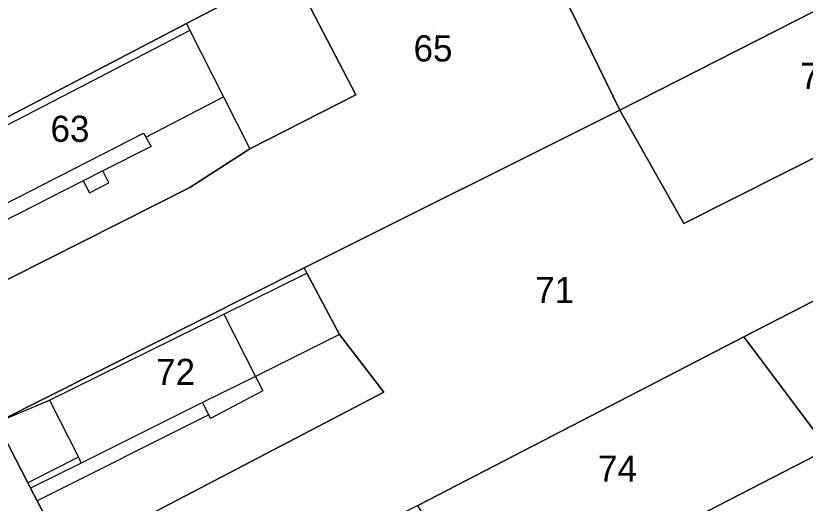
# Model space of a CAD drawing. Extents: x -263943 to -261149, y -1236934 to -1230686.
# Drawn here: x -262860.5 to -262800.2, y -1235766.3 to -1235729 of the extents above; entities that cross this region are included whole.
import ezdxf

# ---------------------------------------------------------------- set-up
doc = ezdxf.new("R2010")
doc.units = 0
for name, color, linetype in [('body_kn', 7, 'Continuous'), ('kladpar_druhypozemkov', 7, 'Continuous'), ('kladpar_hranice', 7, 'Continuous'), ('kladpar_parcelnecisla', 7, 'Continuous'), ('kladpar_plochy', 7, 'Continuous'), ('zappar_hrandruhpozemk', 7, 'Continuous')]:
    doc.layers.add(name, color=color, linetype=linetype)

msp = doc.modelspace()

# ---------------------------------------------------------------- linework, layer by layer
at = {"layer": 'body_kn'}
for p, q in [((-262847.47, -1235729.63), (-262847.47, -1235729.63)), ((-262847.47, -1235729.63), (-262847.47, -1235729.63)), ((-262847.2, -1235730.15), (-262847.2, -1235730.15)), ((-262844.63, -1235735.23), (-262844.63, -1235735.23)), ((-262844.63, -1235735.23), (-262844.63, -1235735.23)), ((-262834.53, -1235735.09), (-262834.53, -1235735.09)), ((-262814.33, -1235736.25), (-262814.33, -1235736.25)), ((-262850.76, -1235738.01), (-262850.76, -1235738.01)), ((-262850.58, -1235738.33), (-262850.58, -1235738.33)), ((-262850.58, -1235738.33), (-262850.58, -1235738.33)), ((-262850.17, -1235739.03), (-262850.17, -1235739.03)), ((-262842.61, -1235739.22), (-262842.61, -1235739.22)), ((-262842.61, -1235739.22), (-262842.61, -1235739.22)), ((-262853.86, -1235740.9), (-262853.86, -1235740.9)), ((-262853.86, -1235740.9), (-262853.86, -1235740.9)), ((-262855.36, -1235741.67), (-262855.36, -1235741.67)), ((-262855.36, -1235741.67), (-262855.36, -1235741.67)), ((-262853.4, -1235741.82), (-262853.4, -1235741.82)), ((-262847.2, -1235742.18), (-262847.2, -1235742.18)), ((-262854.87, -1235742.58), (-262854.87, -1235742.58)), ((-262809.43, -1235744.92), (-262809.43, -1235744.92)), ((-262838.47, -1235748.32), (-262838.47, -1235748.32)), ((-262838.26, -1235748.72), (-262838.26, -1235748.72)), ((-262844.6, -1235751.85), (-262844.6, -1235751.85)), ((-262835.77, -1235753.42), (-262835.77, -1235753.42)), ((-262835.77, -1235753.42), (-262835.77, -1235753.42)), ((-262804.86, -1235753.59), (-262804.86, -1235753.59)), ((-262842.2, -1235756.62), (-262842.2, -1235756.62)), ((-262841.64, -1235757.73), (-262841.64, -1235757.73)), ((-262832.38, -1235757.84), (-262832.38, -1235757.84)), ((-262832.38, -1235757.84), (-262832.38, -1235757.84)), ((-262857.94, -1235758.44), (-262857.94, -1235758.44)), ((-262846.23, -1235758.63), (-262846.23, -1235758.63)), ((-262846.23, -1235758.63), (-262846.23, -1235758.63)), ((-262845.76, -1235759.57), (-262845.76, -1235759.57)), ((-262845.76, -1235759.57), (-262845.76, -1235759.57)), ((-262845.63, -1235759.84), (-262845.63, -1235759.84)), ((-262855.73, -1235762.81), (-262855.73, -1235762.81)), ((-262855.51, -1235763.25), (-262855.51, -1235763.25)), ((-262855.51, -1235763.25), (-262855.51, -1235763.25)), ((-262859.59, -1235764.77), (-262859.59, -1235764.77)), ((-262859.38, -1235765.18), (-262859.38, -1235765.18)), ((-262858.87, -1235766.15), (-262858.87, -1235766.15))]:
    msp.add_line(p, q, dxfattribs=at)
at = {"layer": 'kladpar_druhypozemkov'}
for p, q in [((-262828.61, -1235730.03), (-262828.61, -1235730.03)), ((-262856.24, -1235736.73), (-262856.24, -1235736.73)), ((-262819.86, -1235748.73), (-262819.86, -1235748.73)), ((-262848.26, -1235754.88), (-262848.26, -1235754.88)), ((-262814.46, -1235762.28), (-262814.46, -1235762.28))]:
    msp.add_line(p, q, dxfattribs=at)
at = {"layer": 'kladpar_hranice'}
for points in [[(-262766.12, -1235711.54), (-262767.63, -1235712.32), (-262786.02, -1235721.83), (-262814.33, -1235736.25), (-262823.62, -1235717.22), (-262812.56, -1235711.51), (-262787.65, -1235698.66), (-262785.06, -1235697.3), (-262775.58, -1235692.33)], [(-262812.74, -1235711.14), (-262812.56, -1235711.51), (-262823.62, -1235717.22), (-262839.52, -1235725.48), (-262847.47, -1235729.63), (-262867.39, -1235740.02), (-262871.23, -1235742.02), (-262876.63, -1235731.82), (-262836.51, -1235710.47), (-262828.34, -1235706.17), (-262826.92, -1235705.44), (-262821.75, -1235715.86), (-262812.74, -1235711.14)], [(-262861.99, -1235760.16), (-262866.33, -1235751.8), (-262847.2, -1235742.18), (-262842.61, -1235739.22), (-262834.53, -1235735.09), (-262839.52, -1235725.48), (-262823.62, -1235717.22), (-262814.33, -1235736.25), (-262838.47, -1235748.32), (-262861.99, -1235760.16)], [(-262781.37, -1235731.77), (-262794.21, -1235737.25), (-262809.43, -1235744.92), (-262814.33, -1235736.25), (-262786.02, -1235721.83), (-262785.83, -1235722.24), (-262783.33, -1235727.57), (-262781.37, -1235731.77)], [(-262842.61, -1235739.22), (-262847.2, -1235742.18), (-262866.33, -1235751.8), (-262868.08, -1235748.3), (-262871.23, -1235742.02), (-262867.39, -1235740.02), (-262847.47, -1235729.63), (-262839.52, -1235725.48), (-262834.53, -1235735.09), (-262842.61, -1235739.22)], [(-262789.73, -1235745.83), (-262804.86, -1235753.59), (-262829.77, -1235766.5), (-262848.71, -1235776.07), (-262852.64, -1235778.06), (-262856.61, -1235770.5), (-262832.38, -1235757.84), (-262835.77, -1235753.42), (-262838.26, -1235748.72), (-262838.47, -1235748.32), (-262814.33, -1235736.25), (-262809.43, -1235744.92), (-262794.21, -1235737.25), (-262789.73, -1235745.83)], [(-262871.23, -1235742.02), (-262868.08, -1235748.3), (-262866.33, -1235751.8), (-262861.99, -1235760.16), (-262859.59, -1235764.77), (-262859.38, -1235765.18), (-262858.87, -1235766.15), (-262856.61, -1235770.5), (-262852.64, -1235778.06), (-262849.77, -1235783.12), (-262847.39, -1235787.32), (-262847.2, -1235787.69), (-262845.22, -1235791.55), (-262845.01, -1235791.95), (-262842.54, -1235796.78), (-262837.67, -1235806.28), (-262837.16, -1235806.02), (-262832.34, -1235815.62), (-262833.27, -1235816.22), (-262830.9, -1235820.66), (-262823.21, -1235835.08), (-262821.06, -1235839.44), (-262819.14, -1235843.32), (-262812.71, -1235855.73)], [(-262787.97, -1235754.41), (-262788.65, -1235756.1), (-262799.05, -1235761.35), (-262804.86, -1235753.59), (-262789.73, -1235745.83), (-262786.75, -1235744.4), (-262783.54, -1235750.43), (-262787.97, -1235754.41)], [(-262832.38, -1235757.84), (-262856.61, -1235770.5), (-262858.87, -1235766.15), (-262859.38, -1235765.18), (-262859.59, -1235764.77), (-262861.99, -1235760.16), (-262838.47, -1235748.32), (-262838.26, -1235748.72), (-262835.77, -1235753.42), (-262832.38, -1235757.84)], [(-262820.36, -1235773.49), (-262820.96, -1235773.8), (-262823.93, -1235775.34), (-262826.47, -1235771.26), (-262827.19, -1235771.62), (-262829.61, -1235766.81), (-262829.77, -1235766.5), (-262804.86, -1235753.59), (-262799.05, -1235761.35), (-262798.43, -1235762.18), (-262820.36, -1235773.49)], [(-262793.19, -1235770.51), (-262797.95, -1235773.13), (-262814.86, -1235782.33), (-262820.36, -1235773.49), (-262798.43, -1235762.18), (-262797.41, -1235761.67), (-262797.15, -1235762.22), (-262793.19, -1235770.51)]]:
    msp.add_lwpolyline(points, dxfattribs=at)
at = {"layer": 'kladpar_plochy'}
for p, q in [((-262814.33, -1235736.25), (-262823.62, -1235717.22)), ((-262786.02, -1235721.83), (-262814.33, -1235736.25))]:
    msp.add_line(p, q, dxfattribs=at)
for points in [[(-262812.74, -1235711.14), (-262812.56, -1235711.51), (-262823.62, -1235717.22), (-262839.52, -1235725.48), (-262847.47, -1235729.63), (-262867.39, -1235740.02), (-262871.23, -1235742.02), (-262876.63, -1235731.82), (-262836.51, -1235710.47), (-262828.34, -1235706.17), (-262826.92, -1235705.44), (-262821.75, -1235715.86)], [(-262861.99, -1235760.16), (-262866.33, -1235751.8), (-262847.2, -1235742.18), (-262842.61, -1235739.22), (-262834.53, -1235735.09), (-262839.52, -1235725.48), (-262823.62, -1235717.22), (-262814.33, -1235736.25), (-262838.47, -1235748.32)], [(-262781.37, -1235731.77), (-262794.21, -1235737.25), (-262809.43, -1235744.92), (-262814.33, -1235736.25), (-262786.02, -1235721.83), (-262785.83, -1235722.24), (-262783.33, -1235727.57)], [(-262842.61, -1235739.22), (-262847.2, -1235742.18), (-262866.33, -1235751.8), (-262868.08, -1235748.3), (-262871.23, -1235742.02), (-262867.39, -1235740.02), (-262847.47, -1235729.63), (-262839.52, -1235725.48), (-262834.53, -1235735.09)], [(-262789.73, -1235745.83), (-262804.86, -1235753.59), (-262829.77, -1235766.5), (-262848.71, -1235776.07), (-262852.64, -1235778.06), (-262856.61, -1235770.5), (-262832.38, -1235757.84), (-262835.77, -1235753.42), (-262838.26, -1235748.72), (-262838.47, -1235748.32), (-262814.33, -1235736.25), (-262809.43, -1235744.92), (-262794.21, -1235737.25)], [(-262787.97, -1235754.41), (-262788.65, -1235756.1), (-262799.05, -1235761.35), (-262804.86, -1235753.59), (-262789.73, -1235745.83), (-262786.75, -1235744.4), (-262783.54, -1235750.43)], [(-262832.38, -1235757.84), (-262856.61, -1235770.5), (-262858.87, -1235766.15), (-262859.38, -1235765.18), (-262859.59, -1235764.77), (-262861.99, -1235760.16), (-262838.47, -1235748.32), (-262838.26, -1235748.72), (-262835.77, -1235753.42)], [(-262820.36, -1235773.49), (-262820.96, -1235773.8), (-262823.93, -1235775.34), (-262826.47, -1235771.26), (-262827.19, -1235771.62), (-262829.61, -1235766.81), (-262829.77, -1235766.5), (-262804.86, -1235753.59), (-262799.05, -1235761.35), (-262798.43, -1235762.18)], [(-262793.19, -1235770.51), (-262797.95, -1235773.13), (-262814.86, -1235782.33), (-262820.36, -1235773.49), (-262798.43, -1235762.18), (-262797.41, -1235761.67), (-262797.15, -1235762.22)]]:
    msp.add_lwpolyline(points, close=True, dxfattribs=at)
msp.add_lwpolyline([(-262878.95, -1235727.5), (-262876.63, -1235731.82), (-262871.23, -1235742.02), (-262868.08, -1235748.3), (-262866.33, -1235751.8), (-262861.99, -1235760.16), (-262859.59, -1235764.77), (-262859.38, -1235765.18), (-262858.87, -1235766.15), (-262856.61, -1235770.5), (-262852.64, -1235778.06), (-262849.77, -1235783.12), (-262847.39, -1235787.32), (-262847.2, -1235787.69), (-262845.22, -1235791.55), (-262845.01, -1235791.95), (-262842.54, -1235796.78), (-262837.67, -1235806.28)], dxfattribs=at)
at = {"layer": 'zappar_hrandruhpozemk'}
for p, q in [((-262847.47, -1235729.63), (-262847.2, -1235730.15)), ((-262847.2, -1235730.15), (-262867.15, -1235740.5)), ((-262847.2, -1235730.15), (-262844.63, -1235735.23)), ((-262850.58, -1235738.33), (-262844.63, -1235735.23)), ((-262844.63, -1235735.23), (-262842.61, -1235739.22)), ((-262844.6, -1235751.85), (-262838.26, -1235748.72)), ((-262857.94, -1235758.44), (-262844.6, -1235751.85)), ((-262844.6, -1235751.85), (-262842.2, -1235756.62)), ((-262835.77, -1235753.42), (-262842.2, -1235756.62)), ((-262842.2, -1235756.62), (-262846.23, -1235758.63)), ((-262861.99, -1235760.16), (-262857.94, -1235758.44)), ((-262857.94, -1235758.44), (-262855.73, -1235762.81)), ((-262846.23, -1235758.63), (-262855.51, -1235763.25)), ((-262845.76, -1235759.57), (-262858.87, -1235766.15)), ((-262855.73, -1235762.81), (-262859.59, -1235764.77)), ((-262855.73, -1235762.81), (-262855.51, -1235763.25)), ((-262855.51, -1235763.25), (-262859.38, -1235765.18))]:
    msp.add_line(p, q, dxfattribs=at)
for points in [[(-262867.15, -1235740.5), (-262864.78, -1235745.18), (-262850.76, -1235738.01)], [(-262850.76, -1235738.01), (-262850.58, -1235738.33), (-262850.17, -1235739.03), (-262853.86, -1235740.9)], [(-262853.86, -1235740.9), (-262855.36, -1235741.67), (-262864.28, -1235746.2)], [(-262855.36, -1235741.67), (-262854.87, -1235742.58), (-262853.4, -1235741.82), (-262853.86, -1235740.9)], [(-262842.2, -1235756.62), (-262841.64, -1235757.73), (-262845.63, -1235759.84), (-262845.76, -1235759.57), (-262846.23, -1235758.63)]]:
    msp.add_lwpolyline(points, dxfattribs=at)

# ---------------------------------------------------------------- texts
at = {"layer": 'kladpar_parcelnecisla'}
for s, p in [('65', (-262830.103, -1235732.53)), ('70', (-262800.532, -1235734.63)), ('63', (-262857.86, -1235738.68)), ('71', (-262820.801, -1235751.01)), ('72', (-262849.787, -1235757.28)), ('74', (-262816.001, -1235764.68))]:
    msp.add_text(s, height=2, dxfattribs=at).set_placement(p)

doc.saveas('drawing.dxf')
